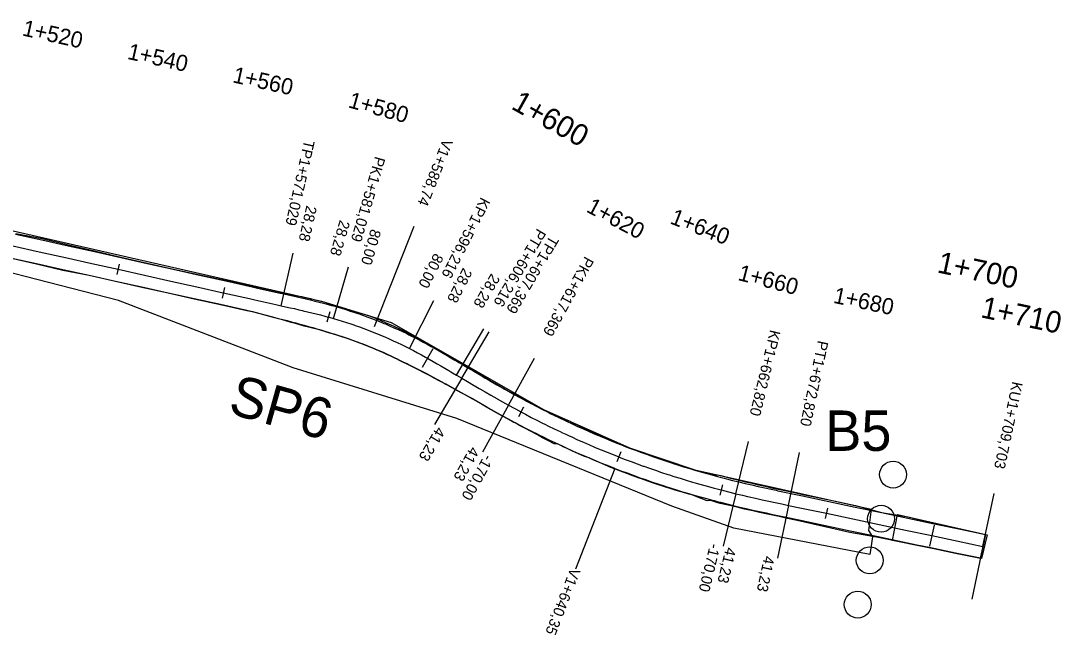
# Model space of a CAD drawing. Extents: x -636600 to -628587, y -1090963 to -1085869.
# Drawn here: x -633787.1 to -633594, y -1088754.7 to -1088640.7 of the extents above; entities that cross this region are included whole.
import ezdxf

# ---------------------------------------------------------------- set-up
doc = ezdxf.new("R2010")
doc.units = 0
for name, color, linetype in [('01_PARCELY_NÁVRH_PC', 7, 'Continuous'), ('03_PC_OBJEKTY_NÁVRH', 7, 'Continuous'), ('03_PC_OBJEKTY_STAV', 7, 'Continuous'), ('HEKTOMETRY100', 7, 'Continuous'), ('HEKTOMETRY20', 7, 'Continuous'), ('HL_BODY', 7, 'Continuous'), ('POLOMERY', 7, 'Continuous'), ('situace_osa', 7, 'Continuous'), ('situace_těleso', 7, 'Continuous'), ('situace_vozovka', 7, 'Continuous'), ('VRCHOLY', 7, 'Continuous')]:
    doc.layers.add(name, color=color, linetype=linetype)

msp = doc.modelspace()

# ---------------------------------------------------------------- linework, layer by layer
at = {"layer": '01_PARCELY_NÁVRH_PC'}
msp.add_lwpolyline([(-633809.77, -1088674.86), (-633731.29, -1088692.71), (-633718.35, -1088696.71), (-633690.11, -1088712.84), (-633674.1, -1088719.95), (-633662, -1088724.02), (-633629.26, -1088731.32), (-633629.75, -1088735.33), (-633629.01, -1088736.45), (-633629.5, -1088739.78), (-633654.75, -1088734.89), (-633666.26, -1088730.77), (-633706.15, -1088714.48), (-633736.56, -1088705.08), (-633768.98, -1088692.57), (-633805.6, -1088683.2)], dxfattribs=at)
msp.add_lwpolyline([(-633624.39, -1088732.34), (-633607.76, -1088736.11), (-633608.76, -1088740.53), (-633625.3, -1088737.15)], close=True, dxfattribs=at)
at = {"layer": '03_PC_OBJEKTY_NÁVRH'}
for centre in [(-633625.19, -1088724.92), (-633627.42, -1088733.12), (-633629.52, -1088740.84), (-633631.75, -1088749.05)]:
    msp.add_circle(centre, 2.5, dxfattribs=at)
at = {"layer": 'HEKTOMETRY100'}
for points in [[(-633710.65, -1088701.57), (-633712.6, -1088705.06)], [(-633617.6, -1088734.29), (-633618.43, -1088738.2)], [(-633608.11, -1088736.29), (-633608.94, -1088740.21)]]:
    msp.add_lwpolyline(points, dxfattribs=at)
at = {"layer": 'HEKTOMETRY20'}
for points in [[(-633768.84, -1088685.84), (-633769.27, -1088687.79)], [(-633749.32, -1088690.19), (-633749.75, -1088692.14)], [(-633729.78, -1088694.7), (-633730.32, -1088696.63)], [(-633693.82, -1088712.4), (-633694.76, -1088714.17)], [(-633675.76, -1088720.7), (-633676.49, -1088722.56)], [(-633656.86, -1088726.81), (-633657.36, -1088728.75)], [(-633637.38, -1088731.13), (-633637.79, -1088733.09)], [(-633608.32, -1088737.27), (-633608.73, -1088739.23)]]:
    msp.add_lwpolyline(points, dxfattribs=at)
at = {"layer": 'HL_BODY'}
for points in [[(-633738.77, -1088693.57), (-633736.59, -1088683.81)], [(-633729.06, -1088695.95), (-633726.28, -1088686.34)], [(-633714.96, -1088701.53), (-633710.42, -1088692.62)], [(-633706.25, -1088706.44), (-633701.16, -1088697.83)], [(-633705.26, -1088707.02), (-633700.17, -1088698.42)], [(-633696.6, -1088712.03), (-633691.77, -1088703.28)], [(-633654.37, -1088728.47), (-633652.02, -1088718.75)], [(-633644.61, -1088730.63), (-633642.54, -1088720.84)], [(-633608.52, -1088738.25), (-633606.46, -1088728.46)]]:
    msp.add_lwpolyline(points, dxfattribs=at)
at = {"layer": 'POLOMERY'}
for points in [[(-633738.77, -1088693.57), (-633736.59, -1088683.81)], [(-633729.06, -1088695.95), (-633726.28, -1088686.34)], [(-633714.96, -1088701.53), (-633710.42, -1088692.62)], [(-633706.25, -1088706.44), (-633701.16, -1088697.83)], [(-633705.26, -1088707.02), (-633710.35, -1088715.63)], [(-633696.6, -1088712.03), (-633701.44, -1088720.78)], [(-633654.37, -1088728.47), (-633656.73, -1088738.19)], [(-633644.61, -1088730.63), (-633646.68, -1088740.41)], [(-633608.52, -1088738.25), (-633610.59, -1088748.03)]]:
    msp.add_lwpolyline(points, dxfattribs=at)
at = {"layer": 'situace_osa'}
msp.add_lwpolyline([(-633788.58, -1088682.46), (-633783.7, -1088683.55), (-633778.82, -1088684.64), (-633773.94, -1088685.72), (-633769.06, -1088686.81), (-633764.18, -1088687.9), (-633759.3, -1088688.99), (-633754.42, -1088690.08), (-633749.54, -1088691.17), (-633744.66, -1088692.25), (-633743.65, -1088692.48), (-633739.78, -1088693.34), (-633738.77, -1088693.57), (-633737.96, -1088693.75), (-633737.14, -1088693.93), (-633736.33, -1088694.11), (-633735.52, -1088694.3), (-633734.9, -1088694.44), (-633734.71, -1088694.49), (-633733.9, -1088694.68), (-633733.09, -1088694.88), (-633732.28, -1088695.08), (-633731.47, -1088695.28), (-633730.67, -1088695.5), (-633730.05, -1088695.67), (-633729.86, -1088695.72), (-633729.06, -1088695.95), (-633728.25, -1088696.18), (-633727.44, -1088696.43), (-633726.64, -1088696.69), (-633725.84, -1088696.95), (-633725.27, -1088697.14), (-633725.04, -1088697.23), (-633724.25, -1088697.51), (-633723.45, -1088697.8), (-633722.66, -1088698.09), (-633721.88, -1088698.4), (-633721.09, -1088698.72), (-633720.6, -1088698.92), (-633720.32, -1088699.04), (-633719.54, -1088699.37), (-633718.77, -1088699.71), (-633718, -1088700.06), (-633717.23, -1088700.41), (-633716.47, -1088700.77), (-633716.05, -1088700.98), (-633715.71, -1088701.15), (-633714.96, -1088701.53), (-633714.22, -1088701.91), (-633713.48, -1088702.3), (-633712.75, -1088702.69), (-633712.02, -1088703.1), (-633711.63, -1088703.31), (-633711.29, -1088703.5), (-633710.57, -1088703.91), (-633709.84, -1088704.33), (-633709.12, -1088704.75), (-633708.4, -1088705.17), (-633707.69, -1088705.59), (-633707.3, -1088705.82), (-633706.97, -1088706.01), (-633706.25, -1088706.44), (-633705.26, -1088707.02), (-633704.18, -1088707.66), (-633703.11, -1088708.3), (-633702.99, -1088708.36), (-633702.03, -1088708.93), (-633701.94, -1088708.98), (-633700.95, -1088709.56), (-633699.87, -1088710.19), (-633698.78, -1088710.81), (-633698.67, -1088710.87), (-633697.69, -1088711.42), (-633696.6, -1088712.03), (-633695.55, -1088712.61), (-633694.5, -1088713.17), (-633694.29, -1088713.29), (-633693.44, -1088713.73), (-633692.38, -1088714.29), (-633691.32, -1088714.83), (-633690.25, -1088715.37), (-633689.84, -1088715.57), (-633689.18, -1088715.9), (-633688.1, -1088716.42), (-633687.02, -1088716.94), (-633686.54, -1088717.16), (-633685.94, -1088717.44), (-633685.33, -1088717.72), (-633684.85, -1088717.94), (-633683.76, -1088718.44), (-633682.67, -1088718.92), (-633681.57, -1088719.4), (-633680.76, -1088719.74), (-633680.47, -1088719.86), (-633679.37, -1088720.33), (-633678.26, -1088720.78), (-633677.15, -1088721.22), (-633676.13, -1088721.63), (-633676.04, -1088721.66), (-633674.92, -1088722.09), (-633673.8, -1088722.51), (-633672.68, -1088722.93), (-633671.56, -1088723.34), (-633671.44, -1088723.38), (-633670.43, -1088723.73), (-633669.3, -1088724.12), (-633668.16, -1088724.51), (-633667.03, -1088724.88), (-633666.71, -1088724.98), (-633665.89, -1088725.25), (-633664.75, -1088725.61), (-633663.6, -1088725.96), (-633662.46, -1088726.3), (-633661.93, -1088726.45), (-633661.31, -1088726.63), (-633660.16, -1088726.96), (-633659.01, -1088727.28), (-633658.39, -1088727.44), (-633657.85, -1088727.59), (-633657.11, -1088727.78), (-633656.69, -1088727.89), (-633655.53, -1088728.18), (-633654.37, -1088728.47), (-633653.16, -1088728.76), (-633652.25, -1088728.97), (-633651.94, -1088729.04), (-633650.72, -1088729.31), (-633649.5, -1088729.58), (-633648.28, -1088729.85), (-633647.37, -1088730.04), (-633647.06, -1088730.11), (-633645.83, -1088730.37), (-633644.61, -1088730.63), (-633642.48, -1088731.08), (-633637.58, -1088732.11), (-633632.69, -1088733.15), (-633627.8, -1088734.18), (-633622.91, -1088735.21), (-633618.02, -1088736.24), (-633613.12, -1088737.28), (-633608.52, -1088738.25)], dxfattribs=at)
at = {"layer": 'situace_těleso'}
msp.add_lwpolyline([(-633788.06, -1088680.14), (-633783.15, -1088681.11), (-633778.29, -1088682.26), (-633773.42, -1088683.4), (-633768.55, -1088684.53), (-633763.68, -1088685.67), (-633758.8, -1088686.78), (-633753.91, -1088687.83), (-633749.02, -1088688.87), (-633744.13, -1088689.91), (-633743.13, -1088690.13), (-633739.24, -1088690.96), (-633738.24, -1088691.17), (-633737.42, -1088691.35), (-633736.6, -1088691.52), (-633735.78, -1088691.7), (-633734.96, -1088691.88), (-633734.33, -1088692.02), (-633734.14, -1088692.07), (-633733.32, -1088692.25), (-633732.49, -1088692.45), (-633731.66, -1088692.64), (-633730.84, -1088692.85), (-633730.03, -1088693.15), (-633729.42, -1088693.38), (-633729.23, -1088693.46), (-633728.43, -1088693.78), (-633727.57, -1088693.91), (-633726.73, -1088694.16), (-633725.91, -1088694.43), (-633725.07, -1088694.66), (-633724.48, -1088694.83), (-633724.23, -1088694.9), (-633723.4, -1088695.15), (-633722.57, -1088695.41), (-633721.75, -1088695.71), (-633720.94, -1088696.03), (-633720.14, -1088696.37), (-633719.63, -1088696.59), (-633719.34, -1088696.72), (-633718.54, -1088697.07), (-633717.75, -1088697.43), (-633716.97, -1088697.81), (-633716.18, -1088698.19), (-633715.41, -1088698.58), (-633714.97, -1088698.8), (-633714.63, -1088698.97), (-633713.86, -1088699.37), (-633713.1, -1088699.77), (-633712.35, -1088700.17), (-633711.6, -1088700.58), (-633710.86, -1088701), (-633710.46, -1088701.22), (-633710.12, -1088701.42), (-633709.38, -1088701.84), (-633708.65, -1088702.26), (-633707.93, -1088702.69), (-633707.2, -1088703.12), (-633706.48, -1088703.55), (-633706.1, -1088703.78), (-633705.77, -1088703.98), (-633705.05, -1088704.41), (-633704.06, -1088705), (-633702.99, -1088705.64), (-633701.92, -1088706.28), (-633701.81, -1088706.35), (-633700.85, -1088706.92), (-633700.77, -1088706.97), (-633699.78, -1088707.55), (-633698.71, -1088708.18), (-633697.64, -1088708.79), (-633697.52, -1088708.86), (-633696.56, -1088709.41), (-633695.48, -1088710.01), (-633694.45, -1088710.58), (-633693.41, -1088711.14), (-633693.2, -1088711.25), (-633692.37, -1088711.69), (-633691.32, -1088712.23), (-633690.27, -1088712.77), (-633689.22, -1088713.29), (-633688.81, -1088713.49), (-633688.16, -1088713.81), (-633687.1, -1088714.34), (-633686.05, -1088714.87), (-633685.48, -1088714.9), (-633684.89, -1088715.19), (-633684.3, -1088715.49), (-633683.84, -1088715.71), (-633682.77, -1088716.22), (-633681.7, -1088716.71), (-633680.63, -1088717.2), (-633679.83, -1088717.55), (-633679.55, -1088717.68), (-633678.47, -1088718.15), (-633677.38, -1088718.61), (-633676.29, -1088719.06), (-633675.29, -1088719.47), (-633675.2, -1088719.51), (-633674.1, -1088719.95), (-633673, -1088720.37), (-633671.9, -1088720.8), (-633670.8, -1088721.21), (-633670.68, -1088721.25), (-633669.69, -1088721.61), (-633668.57, -1088721.98), (-633667.44, -1088722.35), (-633666.32, -1088722.71), (-633666, -1088722.81), (-633665.2, -1088723.06), (-633664.07, -1088723.41), (-633662.94, -1088723.75), (-633661.8, -1088724.08), (-633661.28, -1088724.23), (-633660.67, -1088724.4), (-633659.53, -1088724.72), (-633658.39, -1088725.03), (-633657.73, -1088724.97), (-633657.2, -1088725.11), (-633656.47, -1088725.3), (-633656.06, -1088725.41), (-633654.91, -1088725.7), (-633653.77, -1088725.98), (-633652.57, -1088726.26), (-633651.68, -1088726.47), (-633651.37, -1088726.54), (-633650.16, -1088726.82), (-633648.95, -1088727.09), (-633647.74, -1088727.35), (-633646.84, -1088727.55), (-633646.52, -1088727.61), (-633645.3, -1088727.87), (-633644.08, -1088728.14), (-633641.95, -1088728.59), (-633637.06, -1088729.63), (-633632.17, -1088730.67), (-633627.33, -1088731.96), (-633622.4, -1088732.79), (-633617.54, -1088733.99), (-633612.65, -1088735.04), (-633608.06, -1088736.04), (-633608.06, -1088736.05), (-633608.52, -1088738.25), (-633608.99, -1088740.45), (-633608.99, -1088740.46), (-633613.6, -1088739.54), (-633618.48, -1088738.46), (-633623.4, -1088737.53), (-633628.3, -1088736.56), (-633633.23, -1088735.69), (-633638.1, -1088734.56), (-633642.98, -1088733.45), (-633645.11, -1088733), (-633646.33, -1088732.73), (-633647.56, -1088732.47), (-633647.87, -1088732.41), (-633648.79, -1088732.21), (-633650.02, -1088731.94), (-633651.25, -1088731.67), (-633652.48, -1088731.39), (-633652.79, -1088731.32), (-633653.71, -1088731.11), (-633654.94, -1088730.81), (-633656.12, -1088730.52), (-633657.32, -1088730.31), (-633657.73, -1088730.17), (-633658.47, -1088729.92), (-633659.01, -1088729.73), (-633659.68, -1088729.77), (-633660.83, -1088729.34), (-633661.96, -1088728.9), (-633662.57, -1088728.67), (-633663.12, -1088728.54), (-633664.28, -1088728.2), (-633665.45, -1088727.85), (-633666.6, -1088727.49), (-633667.43, -1088727.23), (-633667.76, -1088727.13), (-633668.91, -1088726.75), (-633670.06, -1088726.37), (-633671.21, -1088725.97), (-633672.24, -1088725.61), (-633672.35, -1088725.57), (-633673.49, -1088725.16), (-633674.63, -1088724.74), (-633675.77, -1088724.31), (-633676.89, -1088723.86), (-633676.98, -1088723.83), (-633678.01, -1088723.39), (-633679.13, -1088722.91), (-633680.24, -1088722.43), (-633681.35, -1088721.94), (-633681.64, -1088721.82), (-633682.5, -1088721.55), (-633683.61, -1088721.06), (-633684.71, -1088720.56), (-633685.81, -1088720.04), (-633686.29, -1088719.81), (-633686.9, -1088719.52), (-633687.5, -1088719.23), (-633688.1, -1088719.21), (-633689.18, -1088718.67), (-633690.27, -1088718.12), (-633690.92, -1088717.74), (-633691.3, -1088717.48), (-633692.38, -1088716.92), (-633693.46, -1088716.36), (-633694.53, -1088715.8), (-633695.38, -1088715.34), (-633695.6, -1088715.22), (-633696.66, -1088714.64), (-633697.72, -1088714.05), (-633698.82, -1088713.43), (-633699.81, -1088712.87), (-633699.92, -1088712.81), (-633701.02, -1088712.18), (-633702.1, -1088711.55), (-633703.11, -1088710.96), (-633703.19, -1088710.91), (-633704.18, -1088710.38), (-633704.29, -1088710.31), (-633705.39, -1088709.71), (-633706.49, -1088709.11), (-633707.5, -1088708.56), (-633708.24, -1088708.16), (-633708.57, -1088707.97), (-633708.97, -1088707.76), (-633709.69, -1088707.36), (-633710.42, -1088706.97), (-633711.15, -1088706.59), (-633711.87, -1088706.2), (-633712.6, -1088705.82), (-633712.93, -1088705.65), (-633713.32, -1088705.45), (-633714.05, -1088705.08), (-633714.78, -1088704.72), (-633715.5, -1088704.36), (-633716.23, -1088704.02), (-633716.96, -1088703.65), (-633717.28, -1088703.49), (-633717.69, -1088703.29), (-633718.42, -1088702.94), (-633719.16, -1088702.6), (-633719.9, -1088702.26), (-633720.65, -1088701.93), (-633721.4, -1088701.62), (-633721.67, -1088701.5), (-633722.15, -1088701.31), (-633722.91, -1088701), (-633723.66, -1088700.71), (-633724.43, -1088700.42), (-633725.19, -1088700.13), (-633725.96, -1088699.86), (-633726.18, -1088699.78), (-633726.73, -1088699.59), (-633727.5, -1088699.34), (-633728.27, -1088699.08), (-633729.05, -1088698.84), (-633729.83, -1088698.59), (-633730.59, -1088698.34), (-633730.78, -1088698.29), (-633731.37, -1088698.13), (-633732.16, -1088697.93), (-633732.95, -1088697.73), (-633733.74, -1088697.54), (-633734.54, -1088697.35), (-633735.32, -1088697.12), (-633735.51, -1088697.06), (-633736.12, -1088696.89), (-633736.91, -1088696.66), (-633737.71, -1088696.44), (-633738.51, -1088696.21), (-633739.31, -1088695.99), (-633740.31, -1088695.72), (-633744.14, -1088694.68), (-633745.15, -1088694.46), (-633750.03, -1088693.37), (-633754.91, -1088692.29), (-633759.79, -1088691.21), (-633764.67, -1088690.13), (-633769.55, -1088689.05), (-633774.44, -1088687.97), (-633779.34, -1088687), (-633784.21, -1088685.87), (-633789.09, -1088684.74)], dxfattribs=at)
at = {"layer": 'situace_vozovka'}
for points in [[(-633788.09, -1088680.26), (-633783.21, -1088681.35), (-633778.33, -1088682.44), (-633773.45, -1088683.53), (-633768.57, -1088684.62), (-633763.69, -1088685.7), (-633758.81, -1088686.79), (-633753.93, -1088687.88), (-633749.05, -1088688.97), (-633744.17, -1088690.06), (-633743.16, -1088690.28), (-633739.29, -1088691.15), (-633738.28, -1088691.37), (-633737.47, -1088691.55), (-633736.65, -1088691.74), (-633735.83, -1088691.92), (-633735.01, -1088692.11), (-633734.39, -1088692.25), (-633734.19, -1088692.3), (-633733.37, -1088692.49), (-633732.55, -1088692.69), (-633731.73, -1088692.9), (-633730.9, -1088693.11), (-633730.08, -1088693.33), (-633729.45, -1088693.5), (-633729.26, -1088693.55), (-633728.43, -1088693.78), (-633727.6, -1088694.03), (-633726.77, -1088694.28), (-633725.95, -1088694.55), (-633725.12, -1088694.82), (-633724.54, -1088695.02), (-633724.3, -1088695.1), (-633723.48, -1088695.39), (-633722.67, -1088695.69), (-633721.86, -1088695.99), (-633721.05, -1088696.31), (-633720.24, -1088696.63), (-633719.74, -1088696.84), (-633719.44, -1088696.96), (-633718.65, -1088697.3), (-633717.85, -1088697.65), (-633717.06, -1088698.01), (-633716.27, -1088698.38), (-633715.49, -1088698.75), (-633715.06, -1088698.96), (-633714.71, -1088699.13), (-633713.94, -1088699.52), (-633713.18, -1088699.91), (-633712.42, -1088700.31), (-633711.67, -1088700.72), (-633710.93, -1088701.13), (-633710.53, -1088701.35), (-633710.19, -1088701.54), (-633709.45, -1088701.96), (-633708.72, -1088702.38), (-633707.99, -1088702.8), (-633707.27, -1088703.23), (-633706.54, -1088703.65), (-633706.15, -1088703.88), (-633705.82, -1088704.08), (-633705.11, -1088704.5), (-633704.11, -1088705.09), (-633703.04, -1088705.72), (-633701.96, -1088706.36), (-633701.85, -1088706.42), (-633700.89, -1088706.99), (-633700.81, -1088707.04), (-633699.82, -1088707.61), (-633698.74, -1088708.24), (-633697.67, -1088708.85), (-633697.56, -1088708.92), (-633696.59, -1088709.46), (-633695.51, -1088710.06), (-633694.48, -1088710.63), (-633693.44, -1088711.19), (-633693.23, -1088711.3), (-633692.4, -1088711.74), (-633691.35, -1088712.29), (-633690.3, -1088712.82), (-633689.25, -1088713.36), (-633688.84, -1088713.55), (-633688.19, -1088713.88), (-633687.13, -1088714.39), (-633686.06, -1088714.9), (-633685.58, -1088715.13), (-633684.99, -1088715.4), (-633684.39, -1088715.68), (-633683.92, -1088715.9), (-633682.84, -1088716.38), (-633681.76, -1088716.86), (-633680.68, -1088717.33), (-633679.88, -1088717.67), (-633679.6, -1088717.79), (-633678.51, -1088718.25), (-633677.42, -1088718.69), (-633676.32, -1088719.13), (-633675.31, -1088719.53), (-633675.22, -1088719.57), (-633674.12, -1088719.99), (-633673.02, -1088720.41), (-633671.91, -1088720.82), (-633670.8, -1088721.22), (-633670.69, -1088721.26), (-633669.69, -1088721.61), (-633668.57, -1088721.99), (-633667.45, -1088722.37), (-633666.33, -1088722.74), (-633666.02, -1088722.84), (-633665.21, -1088723.1), (-633664.08, -1088723.46), (-633662.95, -1088723.8), (-633661.82, -1088724.14), (-633661.3, -1088724.29), (-633660.69, -1088724.47), (-633659.55, -1088724.79), (-633658.42, -1088725.11), (-633657.81, -1088725.27), (-633657.28, -1088725.41), (-633656.54, -1088725.6), (-633656.13, -1088725.71), (-633654.99, -1088726), (-633653.84, -1088726.28), (-633652.64, -1088726.57), (-633651.75, -1088726.77), (-633651.44, -1088726.85), (-633650.23, -1088727.12), (-633649.02, -1088727.39), (-633647.8, -1088727.65), (-633646.9, -1088727.84), (-633646.59, -1088727.91), (-633645.37, -1088728.17), (-633644.15, -1088728.43), (-633642.01, -1088728.88), (-633637.12, -1088729.91), (-633632.23, -1088730.94), (-633627.34, -1088731.98), (-633622.44, -1088733.01), (-633617.55, -1088734.04), (-633612.66, -1088735.08), (-633608.06, -1088736.05)], [(-633789.07, -1088684.66), (-633784.19, -1088685.74), (-633779.31, -1088686.83), (-633774.43, -1088687.92), (-633769.55, -1088689.01), (-633764.67, -1088690.1), (-633759.79, -1088691.19), (-633754.91, -1088692.27), (-633750.03, -1088693.36), (-633745.15, -1088694.45), (-633744.14, -1088694.67), (-633740.29, -1088695.67), (-633739.3, -1088695.92), (-633738.49, -1088696.13), (-633737.69, -1088696.34), (-633736.88, -1088696.55), (-633736.09, -1088696.76), (-633735.48, -1088696.92), (-633735.29, -1088696.97), (-633734.5, -1088697.19), (-633733.71, -1088697.41), (-633732.92, -1088697.63), (-633732.14, -1088697.86), (-633731.36, -1088698.09), (-633730.77, -1088698.27), (-633730.59, -1088698.33), (-633729.82, -1088698.58), (-633729.04, -1088698.81), (-633728.26, -1088699.05), (-633727.49, -1088699.29), (-633726.71, -1088699.55), (-633726.17, -1088699.74), (-633725.94, -1088699.81), (-633725.17, -1088700.09), (-633724.41, -1088700.37), (-633723.64, -1088700.65), (-633722.89, -1088700.95), (-633722.13, -1088701.25), (-633721.65, -1088701.45), (-633721.38, -1088701.56), (-633720.63, -1088701.88), (-633719.88, -1088702.21), (-633719.14, -1088702.55), (-633718.4, -1088702.89), (-633717.66, -1088703.24), (-633717.26, -1088703.44), (-633716.93, -1088703.6), (-633716.21, -1088703.97), (-633715.48, -1088704.31), (-633714.75, -1088704.67), (-633714.02, -1088705.03), (-633713.3, -1088705.4), (-633712.9, -1088705.6), (-633712.57, -1088705.77), (-633711.84, -1088706.15), (-633711.12, -1088706.54), (-633710.39, -1088706.93), (-633709.67, -1088707.32), (-633708.94, -1088707.71), (-633708.54, -1088707.93), (-633708.21, -1088708.11), (-633707.48, -1088708.51), (-633706.47, -1088709.07), (-633705.37, -1088709.67), (-633704.27, -1088710.27), (-633704.16, -1088710.34), (-633703.17, -1088710.87), (-633703.08, -1088710.92), (-633702.08, -1088711.5), (-633700.99, -1088712.14), (-633699.9, -1088712.76), (-633699.78, -1088712.83), (-633698.8, -1088713.38), (-633697.69, -1088714), (-633696.63, -1088714.58), (-633695.56, -1088715.16), (-633695.35, -1088715.27), (-633694.49, -1088715.73), (-633693.42, -1088716.29), (-633692.34, -1088716.84), (-633691.25, -1088717.38), (-633690.84, -1088717.59), (-633690.17, -1088717.92), (-633689.08, -1088718.45), (-633687.98, -1088718.97), (-633687.49, -1088719.2), (-633686.89, -1088719.48), (-633686.27, -1088719.77), (-633685.79, -1088719.99), (-633684.68, -1088720.49), (-633683.57, -1088720.98), (-633682.46, -1088721.46), (-633681.64, -1088721.82), (-633681.35, -1088721.94), (-633680.23, -1088722.41), (-633679.11, -1088722.86), (-633677.98, -1088723.32), (-633676.94, -1088723.72), (-633676.85, -1088723.76), (-633675.72, -1088724.2), (-633674.59, -1088724.62), (-633673.45, -1088725.04), (-633672.31, -1088725.45), (-633672.2, -1088725.5), (-633671.17, -1088725.86), (-633670.02, -1088726.25), (-633668.88, -1088726.64), (-633667.72, -1088727.02), (-633667.4, -1088727.13), (-633666.57, -1088727.39), (-633665.42, -1088727.75), (-633664.26, -1088728.11), (-633663.1, -1088728.46), (-633662.56, -1088728.61), (-633661.93, -1088728.79), (-633660.77, -1088729.13), (-633659.6, -1088729.45), (-633658.98, -1088729.62), (-633658.43, -1088729.76), (-633657.67, -1088729.96), (-633657.25, -1088730.07), (-633656.08, -1088730.36), (-633654.9, -1088730.65), (-633653.67, -1088730.95), (-633652.76, -1088731.16), (-633652.44, -1088731.23), (-633651.21, -1088731.51), (-633649.98, -1088731.78), (-633648.75, -1088732.05), (-633647.84, -1088732.24), (-633647.52, -1088732.31), (-633646.3, -1088732.57), (-633645.07, -1088732.83), (-633642.94, -1088733.28), (-633638.05, -1088734.31), (-633633.16, -1088735.35), (-633628.27, -1088736.38), (-633623.37, -1088737.41), (-633618.48, -1088738.45), (-633613.59, -1088739.48), (-633608.99, -1088740.45)]]:
    msp.add_lwpolyline(points, dxfattribs=at)
at = {"layer": 'VRCHOLY'}
for points in [[(-633721.49, -1088697.42), (-633714.13, -1088678.82)], [(-633676.88, -1088723.82), (-633684.13, -1088742.45)]]:
    msp.add_lwpolyline(points, dxfattribs=at)

# ---------------------------------------------------------------- texts
at = {"layer": '03_PC_OBJEKTY_NÁVRH'}
msp.add_text('B5', height=7.5, dxfattribs=at).set_placement((-633637.77, -1088720.52))
at = {"layer": '03_PC_OBJEKTY_STAV'}
msp.add_text('SP6', height=7.5, rotation=344.334, dxfattribs=at).set_placement((-633748.88, -1088713.46))
at = {"layer": 'HEKTOMETRY100'}
for s, rotation, p in [('1+600', 330.7727, (-633696.28, -1088656.9)), ('1+700', 348.0778, (-633617.18, -1088687.36)), ('1+710', 348.0778, (-633609.11, -1088695.69))]:
    msp.add_text(s, height=4, rotation=rotation, dxfattribs=at).set_placement(p)
at = {"layer": 'HEKTOMETRY20'}
for s, rotation, p in [('1+520', 347.4278, (-633786.99, -1088643.37)), ('1+540', 347.4278, (-633767.47, -1088647.72)), ('1+560', 347.4278, (-633747.94, -1088652.07)), ('1+580', 344.546, (-633726.5, -1088656.7)), ('1+620', 331.961, (-633682.33, -1088676.03)), ('1+640', 338.7016, (-633666.78, -1088678.24)), ('1+660', 345.4423, (-633654.16, -1088688.77)), ('1+680', 348.0778, (-633636.44, -1088693.01))]:
    msp.add_text(s, height=3, rotation=rotation, dxfattribs=at).set_placement(p)
at = {"layer": 'HL_BODY'}
for s, rotation, p in [('TP1+571,029', 257.4278, (-633734.5, -1088662.7)), ('PK1+581,029', 253.8468, (-633721.35, -1088665.72)), ('KP1+596,216', 242.9701, (-633701.68, -1088673.3)), ('PT1+606,216', 239.3891, (-633691.23, -1088679.09)), ('TP1+607,369', 239.3891, (-633688.88, -1088680.39)), ('PK1+617,369', 241.0743, (-633682.4, -1088684.26)), ('KP1+662,820', 256.3927, (-633648.01, -1088697.93)), ('PT1+672,820', 258.0778, (-633639.15, -1088699.92)), ('KU1+709,703', 258.0778, (-633603.06, -1088707.53))]:
    msp.add_text(s, height=2, rotation=rotation, dxfattribs=at).set_placement(p)
at = {"layer": 'POLOMERY'}
for s, rotation, p in [('28,28', 257.4278, (-633734.09, -1088674.86)), ('28,28', 253.8468, (-633727.89, -1088677.54)), ('80,00', 253.8468, (-633722.13, -1088679.21)), ('80,00', 242.9701, (-633710.34, -1088683.67)), ('28,28', 242.9701, (-633705, -1088686.4)), ('28,28', 239.3891, (-633699.77, -1088687.45)), ('41,23', 239.3891, (-633709.92, -1088715.89)), ('41,23', 241.0743, (-633703.63, -1088719.57)), ('-170,00', 241.0743, (-633701, -1088721.03)), ('-170,00', 256.3927, (-633659.16, -1088737.6)), ('41,23', 256.3927, (-633656.24, -1088738.3)), ('41,23', 258.0778, (-633649.12, -1088739.9))]:
    msp.add_text(s, height=2, rotation=rotation, dxfattribs=at).set_placement(p)
at = {"layer": 'VRCHOLY'}
for s, rotation, p in [('V1+588,74', 248.4085, (-633708.73, -1088662.45)), ('V1+640,35', 248.7335, (-633685.06, -1088742.09))]:
    msp.add_text(s, height=2, rotation=rotation, dxfattribs=at).set_placement(p)

doc.saveas('drawing.dxf')
